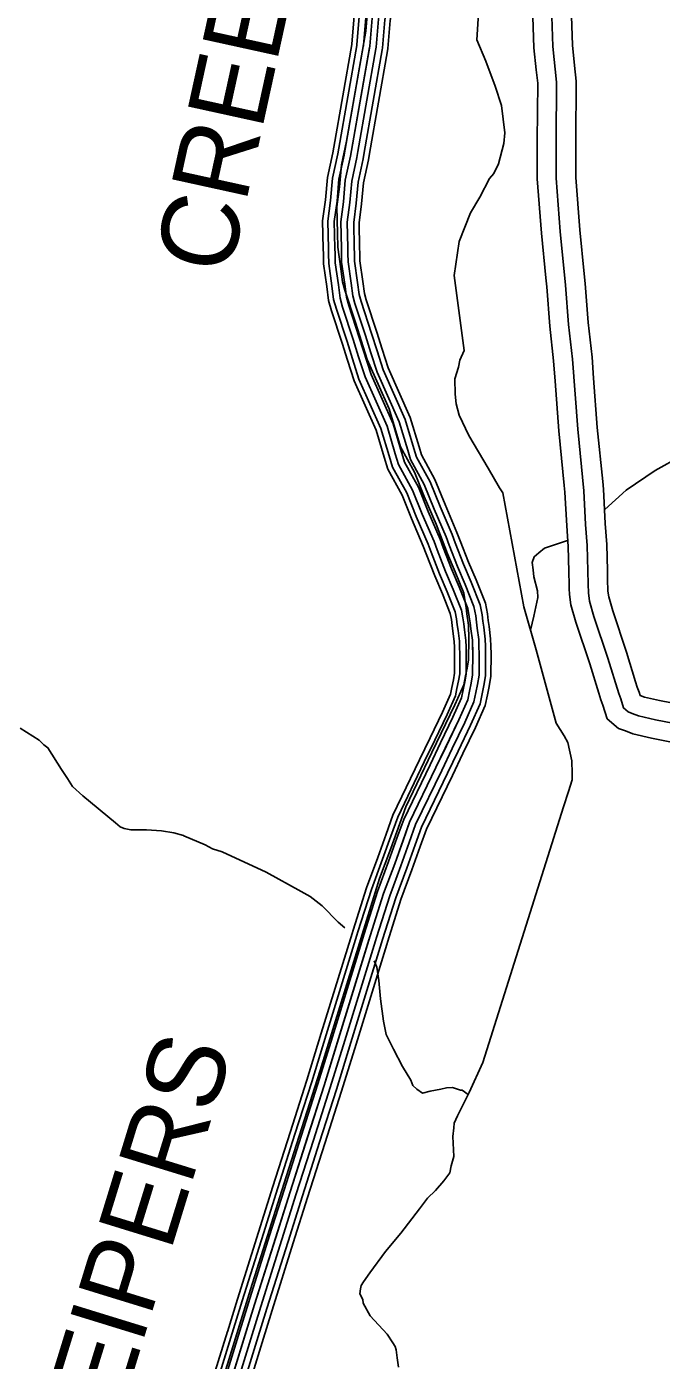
# Model space of a CAD drawing. Extents: x 1551132 to 1791609, y 378168 to 563823.
# Drawn here: x 1612530 to 1615575, y 503828 to 510223 of the extents above; entities that cross this region are included whole.
import ezdxf

# ---------------------------------------------------------------- set-up
doc = ezdxf.new("R2010")
doc.units = 0
for name, color, linetype in [('DESIGN - ROW - Right-of-Way and Easement Labels', 7, 'Continuous'), ('DESIGN - TRANSPORTATION - Text', 7, 'Continuous'), ('SURVEY - PROPERTY - Owners', 7, 'Continuous'), ('SURVEY - TRANSPORTATION - Roads', 7, 'Continuous')]:
    doc.layers.add(name, color=color, linetype=linetype)

msp = doc.modelspace()

# ---------------------------------------------------------------- linework, layer by layer
at = {"layer": 'DESIGN - TRANSPORTATION - Text'}
for points in [[(1614690.012, 510160.79), (1614698.445, 510312.736)], [(1614703.936, 509406.312), (1614750.569, 509494.581), (1614770.868, 509518.407), (1614793.443, 509566.258), (1614818.559, 509662.185), (1614823.159, 509714.254), (1614808.609, 509844.715), (1614777.61, 509937.276), (1614732.911, 510058.062), (1614690.012, 510160.79)], [(1614813.733, 507988.501), (1614798.658, 508011.093), (1614743.651, 508105.937), (1614651.304, 508263.358), (1614604.33, 508360.11), (1614590.922, 508414.386), (1614585.439, 508460.554), (1614584.272, 508534.74), (1614600.93, 508590.674), (1614607.322, 508624.675), (1614629.621, 508669.71), (1614580.597, 509030.719), (1614605.147, 509192.815), (1614659.162, 509330.343), (1614703.936, 509406.312)], [(1615303.071, 507908.449), (1615406.294, 508000.635), (1615545.566, 508095.254), (1615670.546, 508165.981)], [(1614719.025, 505255.33), (1615105.975, 506481.354), (1615129.858, 506555.23), (1615146.516, 506611.165), (1615146.858, 506641.233), (1615145.558, 506703.384), (1615126.508, 506789.803), (1615108.85, 506822.079), (1615069.476, 506882.664), (1614973.437, 507235.406), (1614914.505, 507441.712), (1614813.733, 507988.501)], [(1614946.729, 507328.909), (1614962.829, 507396.344), (1614981.87, 507486.329), (1614980.229, 507518.422), (1614962.954, 507584.765), (1614959.338, 507618.891), (1614955.713, 507653.009), (1614964.046, 507680.976), (1614986.304, 507700.768), (1615014.586, 507722.494), (1615124.109, 507758.953)], [(1612499.212, 506859.362), (1612590.693, 506802.185), (1612612.476, 506779.885), (1612632.342, 506765.618), (1612697.249, 506660.64), (1612726.815, 506618.206), (1612750.414, 506579.846), (1612799.98, 506535.179), (1612956.734, 506405.084), (1612978.559, 506386.791), (1612998.491, 506378.55), (1613030.466, 506372.166), (1613104.564, 506371.316), (1613176.612, 506366.483), (1613236.603, 506357.774), (1613282.526, 506345.216), (1613284.51, 506343.191), (1613386.166, 506299.923), (1613422.006, 506281.472), (1613467.905, 506266.914), (1613679.1, 506168.27), (1613846.296, 506076.142), (1613890.079, 506051.592), (1613947.661, 506006.824), (1614024.9, 505929.764), (1614055.958, 505902.321)], [(1614197.563, 505743.709), (1614210.721, 505713.15), (1614220.004, 505648.898), (1614227.02, 505560.613), (1614241.837, 505454.201), (1614255.128, 505389.908), (1614290.377, 505319.34), (1614333.509, 505236.663), (1614372.833, 505172.061), (1614382.55, 505145.894), (1614402.374, 505127.626), (1614428.207, 505109.284), (1614466.364, 505118.868), (1614516.547, 505128.318), (1614544.654, 505134.01), (1614572.712, 505135.685), (1614610.628, 505123.226), (1614618.636, 505123.135), (1614647.819, 505103.134)], [(1614313.192, 503795.625), (1614307.684, 503839.785), (1614302.101, 503877.936), (1614298.284, 503894.02), (1614286.468, 503912.195), (1614258.885, 503952.604), (1614177.779, 504041.732), (1614144.413, 504102.258), (1614142.613, 504120.317), (1614128.889, 504146.534), (1614131.163, 504170.56), (1614135.355, 504186.552), (1614145.571, 504204.469), (1614176.112, 504248.22), (1614251.361, 504349.59), (1614324.459, 504436.95), (1614413.907, 504554.187), (1614452.548, 504605.863), (1614491.005, 504641.506), (1614531.604, 504689.149), (1614560.07, 504726.908), (1614566.462, 504760.909), (1614578.978, 504804.868), (1614574.062, 504901.146), (1614578.545, 504943.188), (1614580.795, 504965.214), (1614597.228, 505001.107), (1614652.568, 505112.718), (1614719.025, 505255.33)]]:
    msp.add_lwpolyline(points, dxfattribs=at)
at = {"layer": 'SURVEY - PROPERTY - Owners'}
for points in [[(1614168.4, 510335.827), (1614157.225, 510201.757), (1614064.668, 509673.935), (1614039.694, 509560.016), (1614030.786, 509455.971), (1614017.953, 509359.969), (1614020.836, 509233.782), (1614022.236, 509165.689), (1614037.302, 509061.428), (1614044.752, 508999.285), (1614056.385, 508959.134), (1614106.975, 508804.496), (1614163.365, 508627.775), (1614269.171, 508390.544), (1614323.503, 508207.839), (1614390.376, 508087.095), (1614437.3, 507970.533), (1614494.082, 507837.872), (1614548.772, 507695.21), (1614585.971, 507608.774), (1614627.029, 507506.28), (1614634.379, 507465.745), (1614638.395, 507436.095), (1614642.145, 507408.027), (1614649.037, 507353.901), (1614650.87, 507287.891), (1614650.203, 507187.688), (1614643.853, 507147.695), (1614635.528, 507109.719), (1614627.17, 507067.743), (1614584.363, 506972.008), (1614474.457, 506742.702), (1614348.276, 506481.503), (1614276.595, 506281.898), (1614223.379, 506138.194), (1614159.672, 505936.514), (1613937.56, 505217.604), (1613775.239, 504708.424), (1613604.643, 504167.276), (1613382.514, 503446.366)], [(1614958.256, 510270.376), (1614963.139, 510121.322), (1614974.53, 510016.295), (1614981.422, 509952.818), (1614978.997, 509677.303), (1614979.347, 509526.265), (1614979.422, 509493.198), (1614999.479, 509232.291), (1615020.829, 509019.236), (1615025.187, 508975.785), (1615039.562, 508786.938), (1615058.069, 508620.642), (1615065.277, 508523.615), (1615083.035, 508284.533), (1615109.084, 508023.268), (1615112.318, 507990.868), (1615120.809, 507829.897), (1615127.825, 507731.011), (1615130.7, 507611.024), (1615132.134, 507547.106), (1615132.917, 507529.031), (1615134.2, 507499.638), (1615141.15, 507449.979), (1615164.774, 507367.735), (1615231.214, 507168.113), (1615274.572, 507027.009), (1615284.28, 506995.4), (1615293.954, 506970.341), (1615314.804, 506904.723), (1615368.961, 506858.305), (1615402.018, 506845.946), (1615437.434, 506831.371), (1615528.015, 506810.604), (1615703.161, 506776.703)], [(1615048.962, 510271.918), (1615053.687, 510127.706), (1615072.17, 509957.327), (1615069.703, 509677.011), (1615070.12, 509496.781), (1615089.836, 509240.291), (1615115.552, 508983.751), (1615129.884, 508795.397), (1615148.401, 508629.026), (1615173.408, 508292.392), (1615202.782, 507997.768), (1615211.349, 507835.497), (1615218.457, 507735.311), (1615221.382, 507613.133), (1615222.798, 507550.09), (1615224.631, 507507.922), (1615230.098, 507468.879), (1615251.431, 507394.594), (1615317.612, 507195.764), (1615370.053, 507025.093), (1615379.569, 507000.434), (1615393.435, 506956.799), (1615415.785, 506937.641), (1615435.159, 506930.399), (1615465.017, 506918.115), (1615546.773, 506899.365), (1615720.303, 506865.781)], [(1615143.252, 510273.518), (1615147.81, 510134.348), (1615158.451, 510036.245), (1615166.501, 509962.01), (1615163.992, 509676.703), (1615164.342, 509526.691), (1615164.401, 509500.507), (1615183.767, 509248.608), (1615204.908, 509037.695), (1615209.483, 508992.035), (1615223.774, 508804.189), (1615242.307, 508637.734), (1615249.765, 508537.323), (1615267.348, 508300.567), (1615293.163, 508041.627), (1615296.822, 508004.935), (1615305.463, 507841.322), (1615312.663, 507739.778), (1615315.646, 507615.325), (1615317.038, 507553.19), (1615317.738, 507537.064), (1615318.638, 507516.53), (1615322.554, 507488.53), (1615341.512, 507422.511), (1615407.419, 507224.506), (1615451.409, 507081.344), (1615459.209, 507055.952), (1615468.567, 507031.718), (1615473.35, 507016.651), (1615493.683, 507008.284), (1615566.273, 506991.634), (1615738.127, 506958.375)]]:
    msp.add_lwpolyline(points, dxfattribs=at)
at = {"layer": 'SURVEY - TRANSPORTATION - Roads'}
for points in [[(1614127.684, 510604.684), (1614127.176, 510546.933), (1614128.534, 510483.665), (1614122.326, 510399.712), (1614101.31, 510274.151), (1614090.16, 510140.406), (1614089.676, 510137.639)], [(1614152.425, 510607.218), (1614151.892, 510547.091), (1614153.267, 510483.015), (1614146.892, 510396.754), (1614125.851, 510271.084), (1614114.701, 510137.239), (1614114.017, 510133.381)], [(1614182.799, 510613.426), (1614183.449, 510610.385), (1614182.899, 510547.291), (1614184.291, 510482.206), (1614177.699, 510393.046), (1614156.642, 510267.226), (1614145.475, 510133.272), (1614144.558, 510128.03)], [(1614213.099, 510619.968), (1614214.482, 510613.56), (1614213.899, 510547.483), (1614215.315, 510481.39), (1614208.507, 510389.337), (1614187.424, 510263.376), (1614176.249, 510129.305), (1614175.091, 510122.689)], [(1614243.398, 510626.51), (1614245.515, 510616.735), (1614244.898, 510547.675), (1614246.34, 510480.573), (1614239.315, 510385.629), (1614218.207, 510259.526), (1614207.024, 510125.339), (1614205.624, 510117.347)], [(1614273.697, 510633.052), (1614276.539, 510619.902), (1614275.906, 510547.875), (1614277.364, 510479.765), (1614270.122, 510381.92), (1614248.998, 510255.667), (1614237.798, 510121.372), (1614236.165, 510111.997)], [(1614298.838, 510638.477), (1614302.28, 510622.535), (1614301.622, 510548.033), (1614303.097, 510479.09), (1614295.688, 510378.837), (1614274.53, 510252.475), (1614263.331, 510118.08), (1614261.489, 510107.563)], [(1614187.424, 510263.376), (1614176.249, 510129.305), (1614083.693, 509601.483), (1614058.718, 509487.564), (1614049.81, 509383.52), (1614036.977, 509287.517), (1614039.86, 509161.33), (1614041.26, 509093.237), (1614056.326, 508988.976), (1614063.776, 508926.833), (1614075.409, 508886.682), (1614126, 508732.044), (1614182.39, 508555.323), (1614288.196, 508318.092), (1614342.528, 508135.387), (1614409.401, 508014.643), (1614456.325, 507898.081), (1614513.107, 507765.42), (1614567.797, 507622.758), (1614604.996, 507536.322), (1614646.053, 507433.828), (1614653.403, 507393.293), (1614657.42, 507363.643), (1614661.17, 507335.575), (1614668.061, 507281.449), (1614669.894, 507215.439), (1614669.228, 507115.236), (1614662.878, 507075.244), (1614654.553, 507037.268), (1614646.195, 506995.292), (1614603.387, 506899.556), (1614493.481, 506670.25), (1614367.301, 506409.051), (1614295.619, 506209.446), (1614242.404, 506065.742), (1614178.697, 505864.062), (1613956.585, 505145.152), (1613794.263, 504635.972), (1613623.667, 504094.824), (1613401.539, 503373.914)], [(1614089.676, 510137.681), (1614003.311, 509645.185)], [(1614114.026, 510133.414), (1614027.661, 509640.918)], [(1614144.558, 510128.064), (1614058.193, 509635.568)], [(1614175.091, 510122.705), (1614088.726, 509630.209)], [(1614205.624, 510117.347), (1614119.259, 509624.851)], [(1614236.156, 510111.997), (1614149.791, 509619.501)], [(1614261.489, 510107.555), (1614175.124, 509615.059)], [(1614003.32, 509645.21), (1613998.595, 509618.267), (1613972.804, 509500.606), (1613963.587, 509392.97), (1613950.129, 509292.3), (1613953.162, 509159.447), (1613953.712, 509132.846)], [(1614027.669, 509640.934), (1614022.853, 509613.484), (1613997.295, 509496.889), (1613988.162, 509390.278), (1613974.887, 509290.934), (1613977.878, 509159.98), (1613978.428, 509133.355)], [(1614058.202, 509635.584), (1614053.277, 509607.484), (1614028.002, 509492.222), (1614018.986, 509386.895), (1614005.928, 509289.225), (1614008.869, 509160.655), (1614009.419, 509133.988)], [(1614088.734, 509630.226), (1614083.693, 509601.483), (1614058.718, 509487.564), (1614049.81, 509383.52), (1614036.977, 509287.517), (1614039.86, 509161.33), (1614040.41, 509134.63)], [(1614119.267, 509624.867), (1614114.109, 509595.483), (1614089.434, 509482.905), (1614080.634, 509380.144), (1614068.026, 509285.809), (1614070.851, 509162.005), (1614071.401, 509135.271)], [(1614149.8, 509619.517), (1614144.533, 509589.483), (1614120.142, 509478.239), (1614111.459, 509376.761), (1614099.067, 509284.1), (1614101.842, 509162.681), (1614102.392, 509135.905)], [(1614175.132, 509615.067), (1614169.766, 509584.508), (1614145.625, 509474.372), (1614137.025, 509373.961), (1614124.825, 509282.675), (1614127.558, 509163.239), (1614128.108, 509136.438)], [(1613953.712, 509132.863), (1613954.671, 509086.12), (1613970.353, 508977.609), (1613978.52, 508909.491), (1613992.536, 508861.123), (1614043.485, 508705.377), (1614069.584, 508623.6)], [(1613978.428, 509133.371), (1613979.353, 509088.145), (1613994.861, 508980.851), (1614002.819, 508914.432), (1614016.152, 508868.406), (1614067.001, 508712.977), (1614093.125, 508631.117)], [(1614009.419, 509134.013), (1614010.303, 509090.695), (1614025.594, 508984.909), (1614033.302, 508920.633), (1614045.785, 508877.548), (1614096.5, 508722.511), (1614122.658, 508640.542)], [(1614040.41, 509134.646), (1614041.26, 509093.237), (1614056.326, 508988.976), (1614063.776, 508926.833), (1614075.409, 508886.682), (1614126, 508732.044), (1614152.191, 508649.967)], [(1614071.401, 509135.28), (1614072.218, 509095.779), (1614087.059, 508993.043), (1614094.251, 508933.033), (1614105.034, 508895.815), (1614155.499, 508741.578), (1614181.723, 508659.393)], [(1614102.392, 509135.921), (1614103.167, 509098.329), (1614117.792, 508997.101), (1614124.733, 508939.233), (1614134.666, 508904.957), (1614184.998, 508751.112), (1614211.256, 508668.818)], [(1614128.108, 509136.447), (1614128.841, 509100.437), (1614143.291, 509000.468), (1614150.016, 508944.375), (1614159.241, 508912.532), (1614209.464, 508759.02), (1614235.755, 508676.635)], [(1614069.576, 508623.608), (1614101.242, 508524.381), (1614206.689, 508287.941), (1614245.238, 508158.321)], [(1614093.117, 508631.125), (1614124.366, 508533.206), (1614229.922, 508296.533), (1614268.929, 508165.363)], [(1614122.65, 508640.55), (1614153.382, 508544.265), (1614259.063, 508307.317), (1614298.637, 508174.205)], [(1614152.182, 508649.976), (1614182.39, 508555.323), (1614288.196, 508318.092), (1614328.353, 508183.039)], [(1614181.715, 508659.401), (1614211.398, 508566.382), (1614317.328, 508328.867), (1614358.069, 508191.872)], [(1614211.248, 508668.826), (1614240.414, 508577.44), (1614346.469, 508339.651), (1614387.777, 508200.714)], [(1614235.747, 508676.643), (1614264.471, 508586.624), (1614370.635, 508348.585), (1614412.426, 508208.039)], [(1614298.637, 508174.222), (1614313.778, 508123.32), (1614381.36, 508001.292), (1614427.692, 507886.189), (1614484.374, 507753.769), (1614499.307, 507714.827)], [(1614328.353, 508183.055), (1614342.528, 508135.387), (1614409.401, 508014.643), (1614456.325, 507898.081), (1614513.107, 507765.42), (1614528.248, 507725.927)], [(1614358.069, 508191.889), (1614371.277, 508147.454), (1614437.442, 508027.993), (1614484.957, 507909.973), (1614541.839, 507777.07), (1614557.189, 507737.027)], [(1614387.777, 508200.731), (1614400.035, 508159.53), (1614465.483, 508041.343), (1614513.59, 507921.857), (1614570.572, 507788.729), (1614586.138, 507748.128)], [(1614412.426, 508208.056), (1614423.884, 508169.538), (1614488.749, 508052.419), (1614537.339, 507931.724), (1614594.405, 507798.396), (1614610.146, 507757.328)], [(1614245.238, 508158.338), (1614262.096, 508101.628), (1614330.953, 507977.3), (1614376.235, 507864.822), (1614432.734, 507732.819), (1614447.283, 507694.884)], [(1614268.929, 508165.38), (1614285.021, 508111.245), (1614353.319, 507987.942), (1614399.059, 507874.306), (1614455.641, 507742.111), (1614470.358, 507703.726)], [(1614528.24, 507725.944), (1614567.797, 507622.758), (1614604.996, 507536.322), (1614646.053, 507433.828), (1614653.403, 507393.293), (1614657.42, 507363.643), (1614661.17, 507335.575), (1614668.061, 507281.449), (1614668.919, 507250.473)], [(1614557.181, 507737.044), (1614596.521, 507634.441), (1614633.629, 507548.214), (1614675.994, 507442.445), (1614684.027, 507398.144), (1614688.144, 507367.776), (1614691.91, 507339.584), (1614699.002, 507283.841), (1614699.91, 507251.332)], [(1614586.13, 507748.136), (1614625.237, 507646.117), (1614662.253, 507560.106), (1614705.935, 507451.062), (1614714.652, 507402.994), (1614718.868, 507371.91), (1614722.651, 507343.601), (1614729.951, 507286.232), (1614730.893, 507252.19)], [(1614610.138, 507757.345), (1614649.062, 507655.809), (1614686.002, 507569.973), (1614730.776, 507458.212), (1614740.059, 507407.011), (1614744.351, 507375.343), (1614748.151, 507346.926), (1614755.626, 507288.224), (1614756.601, 507252.907)], [(1614447.275, 507694.901), (1614487.457, 507590.082), (1614524.906, 507503.055), (1614562.297, 507409.727), (1614567.73, 507379.726), (1614571.48, 507352.076), (1614575.18, 507324.358), (1614581.496, 507274.757), (1614582.238, 507248.073)], [(1614470.349, 507703.751), (1614510.357, 507599.399), (1614547.739, 507512.538), (1614586.171, 507416.594), (1614592.155, 507383.593), (1614595.971, 507355.376), (1614599.688, 507327.55), (1614606.171, 507276.665), (1614606.946, 507248.756)], [(1614499.299, 507714.843), (1614539.073, 507611.074), (1614576.363, 507524.43), (1614616.112, 507425.211), (1614622.779, 507388.443), (1614626.695, 507359.509), (1614630.429, 507331.567), (1614637.12, 507279.057), (1614637.928, 507249.615)], [(1614582.238, 507248.081), (1614583.171, 507214.522), (1614582.555, 507122.361), (1614577.63, 507091.344), (1614569.672, 507055.018), (1614563.055, 507021.792), (1614524.698, 506935.998), (1614465.674, 506812.862)], [(1614606.946, 507248.765), (1614607.887, 507214.781), (1614607.262, 507120.336), (1614601.929, 507086.752), (1614593.863, 507049.96), (1614586.754, 507014.234), (1614547.122, 506925.615), (1614487.965, 506802.178)], [(1614637.928, 507249.631), (1614638.895, 507215.114), (1614638.245, 507117.786), (1614632.403, 507081.002), (1614624.212, 507043.618), (1614616.47, 507004.767), (1614575.255, 506912.581), (1614515.914, 506788.778)], [(1614668.919, 507250.49), (1614669.894, 507215.439), (1614669.228, 507115.236), (1614662.878, 507075.244), (1614654.553, 507037.268), (1614646.195, 506995.292), (1614603.387, 506899.556), (1614543.872, 506775.377)], [(1614699.91, 507251.348), (1614700.894, 507215.764), (1614700.21, 507112.686), (1614693.352, 507069.485), (1614684.894, 507030.917), (1614675.919, 506985.816), (1614631.52, 506886.53), (1614571.83, 506761.977)], [(1614730.893, 507252.215), (1614731.901, 507216.097), (1614731.193, 507110.136), (1614723.826, 507063.735), (1614715.243, 507024.576), (1614705.635, 506976.349), (1614659.653, 506873.497), (1614599.779, 506748.577)], [(1614756.601, 507252.932), (1614757.617, 507216.364), (1614756.892, 507108.028), (1614749.109, 507058.96), (1614740.417, 507019.309), (1614730.293, 506968.491), (1614682.985, 506862.688), (1614622.97, 506737.46)], [(1614465.682, 506812.878), (1614415.342, 506707.851), (1614287.236, 506442.66), (1614254.145, 506350.525)], [(1614487.973, 506802.195), (1614437.616, 506697.134), (1614310.052, 506433.077), (1614277.411, 506342.174)], [(1614515.923, 506788.794), (1614465.549, 506683.692), (1614338.677, 506421.068), (1614306.586, 506331.691)], [(1614543.88, 506775.394), (1614493.481, 506670.25), (1614367.301, 506409.051), (1614335.76, 506321.216)], [(1614571.838, 506761.994), (1614521.414, 506656.808), (1614395.925, 506397.034), (1614364.934, 506310.74)], [(1614599.787, 506748.593), (1614549.347, 506643.366), (1614424.55, 506385.026), (1614394.109, 506300.257)], [(1614622.978, 506737.477), (1614572.521, 506632.215), (1614448.291, 506375.059), (1614418.316, 506291.565)], [(1614254.145, 506350.533), (1614214.154, 506239.163), (1614160.356, 506093.876), (1614095.924, 505889.921), (1614090.974, 505873.896)], [(1614277.411, 506342.183), (1614237.371, 506230.688), (1614183.738, 506085.859), (1614119.515, 505882.546), (1614114.59, 505866.595)], [(1614306.586, 506331.699), (1614266.495, 506220.071), (1614213.071, 506075.801), (1614149.106, 505873.304), (1614144.214, 505857.454)], [(1614335.76, 506321.224), (1614295.619, 506209.446), (1614242.404, 506065.742), (1614178.697, 505864.062), (1614173.83, 505848.303)], [(1614364.934, 506310.749), (1614324.743, 506198.821), (1614271.736, 506055.684), (1614208.288, 505854.82), (1614203.446, 505839.153)], [(1614394.109, 506300.265), (1614353.868, 506188.204), (1614301.069, 506045.625), (1614237.879, 505845.578), (1614233.07, 505830.011)], [(1614418.316, 506291.573), (1614378.026, 506179.387), (1614325.402, 506037.283), (1614262.42, 505837.911), (1614257.636, 505822.419)], [(1614090.982, 505873.921), (1613943.385, 505396.191)], [(1614114.598, 505866.62), (1613967.001, 505388.891)], [(1614144.214, 505857.47), (1613996.617, 505379.741)], [(1614173.83, 505848.32), (1614026.233, 505370.591)], [(1614203.446, 505839.17), (1614055.849, 505361.441)], [(1614233.062, 505830.02), (1614085.465, 505352.29)], [(1614257.636, 505822.428), (1614110.04, 505344.699)], [(1613943.394, 505396.2), (1613873.853, 505171.119), (1613793.772, 504919.921)], [(1613967.01, 505388.9), (1613897.428, 505163.719), (1613817.321, 504912.412)], [(1613996.626, 505379.749), (1613927.011, 505154.435), (1613846.854, 504902.995)], [(1614026.242, 505370.599), (1613956.585, 505145.152), (1613876.387, 504893.578)], [(1614055.858, 505361.449), (1613986.159, 505135.868), (1613905.919, 504884.162)], [(1614085.474, 505352.299), (1614015.742, 505126.585), (1613935.452, 504874.745)], [(1614110.048, 505344.707), (1614040.275, 505118.884), (1613959.96, 504866.936)], [(1613793.78, 504919.937), (1613711.607, 504662.181), (1613642.525, 504443.058)], [(1613817.33, 504912.429), (1613735.165, 504654.706), (1613666.1, 504435.625)], [(1613846.862, 504903.012), (1613764.714, 504645.339), (1613695.666, 504426.3)], [(1613876.395, 504893.595), (1613794.263, 504635.972), (1613725.232, 504416.983)], [(1613905.928, 504884.178), (1613823.813, 504626.605), (1613754.797, 504407.666)], [(1613935.46, 504874.761), (1613853.362, 504617.238), (1613784.363, 504398.341)], [(1613959.968, 504866.953), (1613877.878, 504609.463), (1613808.888, 504390.607)], [(1613642.533, 504443.075), (1613540.877, 504120.633), (1613493.028, 503965.346)], [(1613666.1, 504435.641), (1613564.477, 504113.275), (1613516.653, 503958.071)], [(1613695.666, 504426.325), (1613594.076, 504104.05), (1613546.277, 503948.946)], [(1613725.232, 504416.999), (1613623.667, 504094.824), (1613575.901, 503939.812)], [(1613754.797, 504407.674), (1613653.258, 504085.599), (1613605.526, 503930.678)], [(1613784.363, 504398.357), (1613682.857, 504076.374), (1613635.15, 503921.553)], [(1613808.888, 504390.624), (1613707.407, 504068.724), (1613659.724, 503913.978)], [(1613493.037, 503965.363), (1613345.798, 503487.517)], [(1613516.661, 503958.087), (1613369.423, 503480.242)], [(1613546.285, 503948.954), (1613399.047, 503471.108)], [(1613575.91, 503939.829), (1613428.671, 503461.983)], [(1613605.534, 503930.703), (1613458.296, 503452.858)], [(1613635.158, 503921.57), (1613487.92, 503443.724)], [(1613659.733, 503913.995), (1613512.494, 503436.149)]]:
    msp.add_lwpolyline(points, dxfattribs=at)

# ---------------------------------------------------------------- texts
at = {"layer": 'DESIGN - ROW - Right-of-Way and Easement Labels'}
for s, height, rotation, p in [('CREEK', 370.0088, 77.6348917, (1613504.623, 509023.185)), ('LEIPERS', 370.0081, 72.8752917, (1612903.742, 503319.162))]:
    msp.add_text(s, height=height, rotation=rotation, dxfattribs=at).set_placement(p)

doc.saveas('drawing.dxf')
